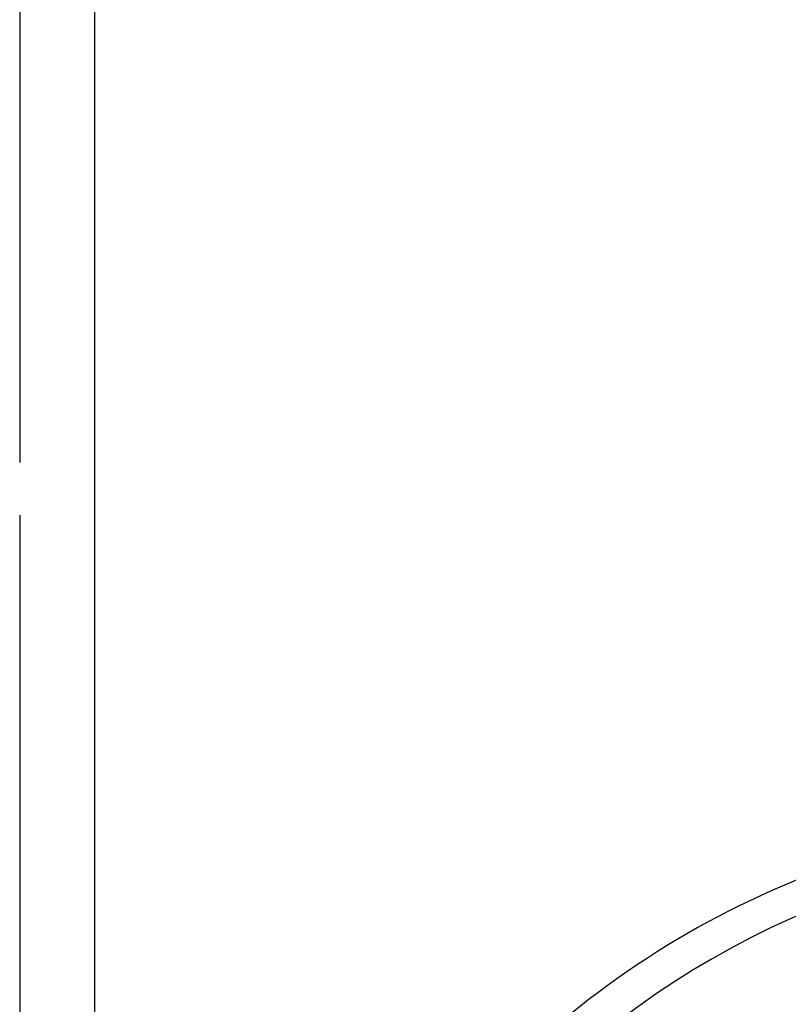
# Model space of a CAD drawing. Header units: millimetres. Extents: x 196 to 2027204, y -221452 to 153872.
# Tile 363 of 381: x 1225257 to 1225678, y -197659 to -197119. Entities that reach past the tile are written whole.
import ezdxf

# ---------------------------------------------------------------- set-up
doc = ezdxf.new("R2010")
doc.units = ezdxf.units.MM
doc.linetypes.add('CENTER', pattern=[50.8, 31.75, -6.35, 6.35, -6.35])
doc.layers.add('00_Основной', color=163, linetype='Continuous', lineweight=40)

msp = doc.modelspace()

# ---------------------------------------------------------------- linework, layer by layer
at = {"color": 252, "linetype": 'CENTER', "lineweight": 25, "ltscale": 10}
for p, q in [((1225256.53, -195520.35), (1225256.53, -197390.6)), ((1225256.53, -197390.6), (1225256.53, -198670.35))]:
    msp.add_line(p, q, dxfattribs=at)
at = {"color": 252, "lineweight": 30, "ltscale": 10}
msp.add_line((1225297.63, -196570.35), (1225297.63, -198670.35), dxfattribs=at)
at = {"layer": '00_Основной', "lineweight": 30, "ltscale": 10}
for centre, radius, start, end in [((1225865.78, -198041.19), 486.16, 40.6524, 139.3476), ((1225865.73, -198032.45), 459.86, 42.0455, 137.9545)]:
    msp.add_arc(centre, radius, start, end, dxfattribs=at)

doc.saveas('drawing.dxf')
